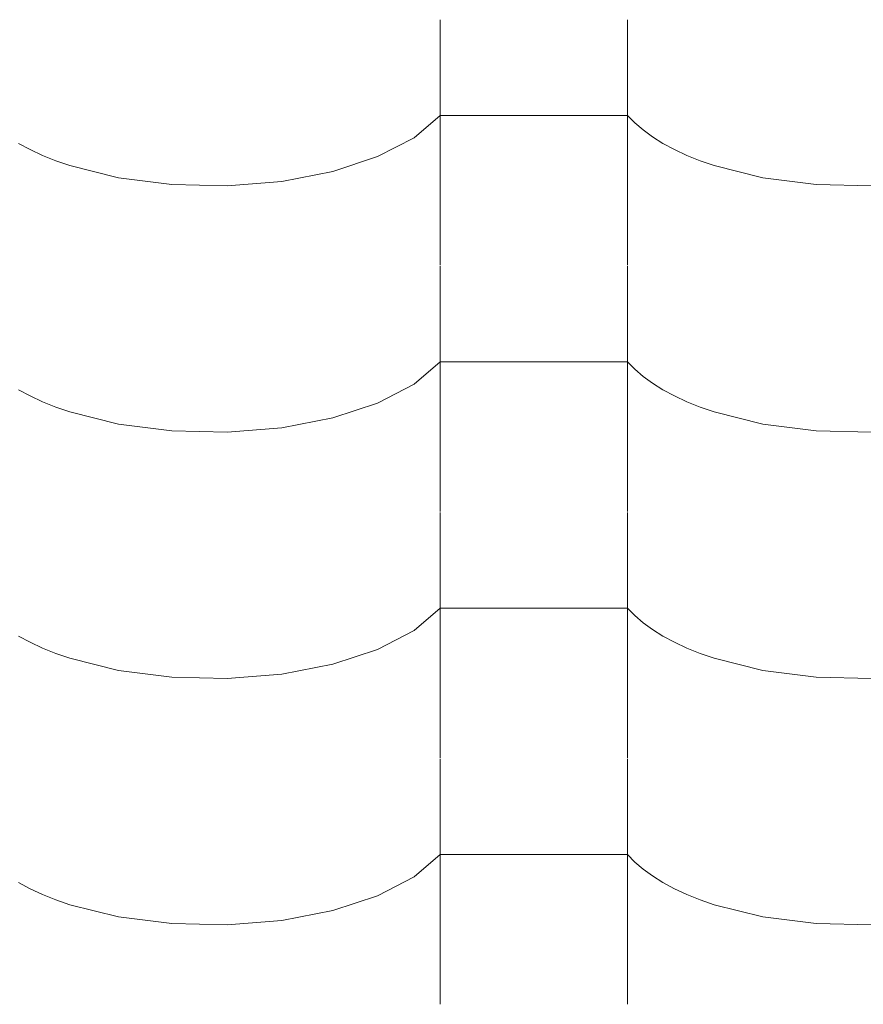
# Model space of a CAD drawing. Header units: millimetres. Extents: x -36478 to 31050, y -14815 to 11827.
# Tile 336 of 656: x -13374 to -13158, y 10428 to 10681. Entities that reach past the tile are written whole.
import ezdxf

# ---------------------------------------------------------------- set-up
doc = ezdxf.new("R2010")
doc.units = ezdxf.units.MM
doc.header["$MEASUREMENT"] = 0
doc.layers.add('Nové_Výplně - Povrchové', color=7, linetype='Continuous')

# ---------------------------------------------------------------- blocks, each defined once
blk = doc.blocks.new('*X13')
at = {"layer": 'Nové_Výplně - Povrchové', "color": 21, "linetype": 'Continuous', "lineweight": 20, "true_color": 0xffaaaa}
for p, q in [((-13266.72, 10680.59), (-13266.72, 10617.71)), ((-13218.69, 10680.59), (-13218.69, 10617.71)), ((-13273.39, 10650.37), (-13266.72, 10656.06)), ((-13242.71, 10656.06), (-13266.72, 10656.06)), ((-13218.69, 10656.06), (-13242.71, 10656.06)), ((-13218.69, 10656.06), (-13216.86, 10654.17)), ((-13216.86, 10654.17), (-13214.74, 10652.34)), ((-13282.7, 10645.51), (-13273.39, 10650.37)), ((-13214.74, 10652.34), (-13212.34, 10650.58)), ((-13212.34, 10650.58), (-13209.65, 10648.91)), ((-13374.65, 10648.91), (-13371.71, 10647.33)), ((-13209.65, 10648.91), (-13206.71, 10647.33)), ((-13371.71, 10647.33), (-13368.53, 10645.85)), ((-13368.53, 10645.85), (-13365.12, 10644.48)), ((-13294.18, 10641.71), (-13282.7, 10645.51)), ((-13206.71, 10647.33), (-13203.53, 10645.85)), ((-13203.53, 10645.85), (-13200.12, 10644.48)), ((-13365.12, 10644.48), (-13361.5, 10643.23)), ((-13361.5, 10643.23), (-13349.05, 10640.13)), ((-13200.12, 10644.48), (-13196.5, 10643.23)), ((-13196.5, 10643.23), (-13184.05, 10640.13)), ((-13349.05, 10640.13), (-13335.39, 10638.37)), ((-13307.24, 10639.18), (-13294.18, 10641.71)), ((-13184.05, 10640.13), (-13170.39, 10638.37)), ((-13335.39, 10638.37), (-13321.21, 10638.05)), ((-13321.21, 10638.05), (-13307.24, 10639.18)), ((-13170.39, 10638.37), (-13156.21, 10638.05)), ((-13266.72, 10617.49), (-13266.72, 10554.61)), ((-13218.69, 10617.49), (-13218.69, 10554.61)), ((-13273.39, 10587.27), (-13266.72, 10592.96)), ((-13242.71, 10592.96), (-13266.72, 10592.96)), ((-13218.69, 10592.96), (-13242.71, 10592.96)), ((-13218.69, 10592.96), (-13216.86, 10591.06)), ((-13216.86, 10591.06), (-13214.74, 10589.23)), ((-13282.7, 10582.4), (-13273.39, 10587.27)), ((-13214.74, 10589.23), (-13212.34, 10587.48)), ((-13212.34, 10587.48), (-13209.65, 10585.81)), ((-13374.65, 10585.81), (-13371.71, 10584.23)), ((-13209.65, 10585.81), (-13206.71, 10584.23)), ((-13371.71, 10584.23), (-13368.53, 10582.75)), ((-13368.53, 10582.75), (-13365.12, 10581.38)), ((-13294.18, 10578.61), (-13282.7, 10582.4)), ((-13206.71, 10584.23), (-13203.53, 10582.75)), ((-13203.53, 10582.75), (-13200.12, 10581.38)), ((-13365.12, 10581.38), (-13361.5, 10580.12)), ((-13361.5, 10580.12), (-13349.05, 10577.02)), ((-13200.12, 10581.38), (-13196.5, 10580.12)), ((-13196.5, 10580.12), (-13184.05, 10577.02)), ((-13349.05, 10577.02), (-13335.39, 10575.27)), ((-13307.24, 10576.08), (-13294.18, 10578.61)), ((-13184.05, 10577.02), (-13170.39, 10575.27)), ((-13335.39, 10575.27), (-13321.21, 10574.95)), ((-13321.21, 10574.95), (-13307.24, 10576.08)), ((-13170.39, 10575.27), (-13156.21, 10574.95)), ((-13266.72, 10554.38), (-13266.72, 10491.51)), ((-13218.69, 10554.38), (-13218.69, 10491.51)), ((-13273.39, 10524.16), (-13266.72, 10529.85)), ((-13242.71, 10529.85), (-13266.72, 10529.85)), ((-13218.69, 10529.85), (-13242.71, 10529.85)), ((-13218.69, 10529.85), (-13216.86, 10527.96)), ((-13216.86, 10527.96), (-13214.74, 10526.13)), ((-13282.7, 10519.3), (-13273.39, 10524.16)), ((-13214.74, 10526.13), (-13212.34, 10524.37)), ((-13212.34, 10524.37), (-13209.65, 10522.7)), ((-13374.65, 10522.7), (-13371.71, 10521.12)), ((-13209.65, 10522.7), (-13206.71, 10521.12)), ((-13371.71, 10521.12), (-13368.53, 10519.64)), ((-13368.53, 10519.64), (-13365.12, 10518.27)), ((-13294.18, 10515.5), (-13282.7, 10519.3)), ((-13206.71, 10521.12), (-13203.53, 10519.64)), ((-13203.53, 10519.64), (-13200.12, 10518.27)), ((-13365.12, 10518.27), (-13361.5, 10517.02)), ((-13361.5, 10517.02), (-13349.05, 10513.92)), ((-13200.12, 10518.27), (-13196.5, 10517.02)), ((-13196.5, 10517.02), (-13184.05, 10513.92)), ((-13349.05, 10513.92), (-13335.39, 10512.16)), ((-13307.24, 10512.98), (-13294.18, 10515.5)), ((-13184.05, 10513.92), (-13170.39, 10512.16)), ((-13335.39, 10512.16), (-13321.21, 10511.84)), ((-13321.21, 10511.84), (-13307.24, 10512.98)), ((-13170.39, 10512.16), (-13156.21, 10511.84)), ((-13266.72, 10491.28), (-13266.72, 10428.4)), ((-13218.69, 10491.28), (-13218.69, 10428.4)), ((-13273.39, 10461.06), (-13266.72, 10466.75)), ((-13242.71, 10466.75), (-13266.72, 10466.75)), ((-13218.69, 10466.75), (-13242.71, 10466.75)), ((-13218.69, 10466.75), (-13216.86, 10464.85)), ((-13216.86, 10464.85), (-13214.74, 10463.02)), ((-13282.7, 10456.19), (-13273.39, 10461.06)), ((-13214.74, 10463.02), (-13212.34, 10461.27)), ((-13212.34, 10461.27), (-13209.65, 10459.6)), ((-13374.65, 10459.6), (-13371.71, 10458.02)), ((-13209.65, 10459.6), (-13206.71, 10458.02)), ((-13371.71, 10458.02), (-13368.53, 10456.54)), ((-13368.53, 10456.54), (-13365.12, 10455.17)), ((-13294.18, 10452.4), (-13282.7, 10456.19)), ((-13206.71, 10458.02), (-13203.53, 10456.54)), ((-13203.53, 10456.54), (-13200.12, 10455.17)), ((-13365.12, 10455.17), (-13361.5, 10453.92)), ((-13361.5, 10453.92), (-13349.05, 10450.81)), ((-13200.12, 10455.17), (-13196.5, 10453.92)), ((-13196.5, 10453.92), (-13184.05, 10450.81)), ((-13307.24, 10449.87), (-13294.18, 10452.4)), ((-13349.05, 10450.81), (-13335.39, 10449.06)), ((-13335.39, 10449.06), (-13321.21, 10448.74)), ((-13321.21, 10448.74), (-13307.24, 10449.87)), ((-13184.05, 10450.81), (-13170.39, 10449.06)), ((-13170.39, 10449.06), (-13156.21, 10448.74))]:
    blk.add_line(p, q, dxfattribs=at)
blk = doc.blocks.new('výplň_6_1', base_point=(0, 0))
at = {"layer": 'Nové_Výplně - Povrchové', "color": 21, "linetype": 'Continuous', "lineweight": 20, "true_color": 0xffaaaa}
blk.add_blockref('*X13', (0, 0), dxfattribs=at)

msp = doc.modelspace()

# ---------------------------------------------------------------- block references
at = {"layer": 'Nové_Výplně - Povrchové', "color": 21, "linetype": 'Continuous', "lineweight": 20, "true_color": 0xffaaaa}
msp.add_blockref('výplň_6_1', (0, 0), dxfattribs=at)

doc.saveas('drawing.dxf')
